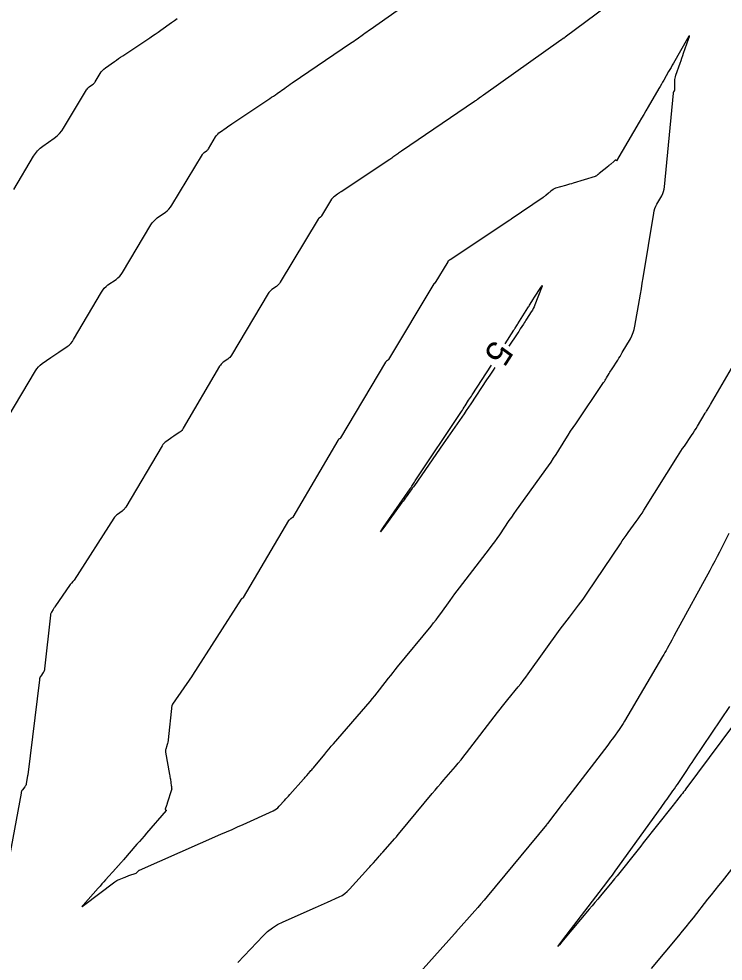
# Model space of a CAD drawing. Extents: x 1797419 to 1809236, y 248759 to 251512.
# Drawn here: x 1798800 to 1798966.9, y 249752.2 to 249975.6 of the extents above; entities that cross this region are included whole.
import ezdxf

# ---------------------------------------------------------------- set-up
doc = ezdxf.new("R2010")
doc.units = 0
doc.layers.add('33', color=7, linetype='Continuous')
doc.layers.add('34', color=7, linetype='Continuous')

msp = doc.modelspace()

# ---------------------------------------------------------------- linework, layer by layer
at = {"layer": '33'}
for points in [[(1798915.25, 249898.56), (1798917.32, 249901.79), (1798917.4, 249901.91), (1798917.48, 249902.03), (1798917.56, 249902.15), (1798917.63, 249902.27), (1798918.02, 249902.89), (1798918.17, 249903.13), (1798918.25, 249903.25), (1798920.65, 249907.06), (1798920.78, 249907.28), (1798920.92, 249907.49), (1798921.05, 249907.71), (1798921.19, 249907.92), (1798921.86, 249908.99), (1798922.26, 249909.63), (1798923.69, 249911.92), (1798923.92, 249912.25), (1798924.02, 249912.35), (1798924.01, 249912.21), (1798923.87, 249911.83), (1798922.3, 249907.77), (1798922.12, 249907.35), (1798921.92, 249906.93), (1798921.71, 249906.53), (1798921.47, 249906.14), (1798920.36, 249904.41), (1798920.17, 249904.12), (1798919.98, 249903.82), (1798919.79, 249903.53), (1798919.6, 249903.23), (1798918.85, 249902.06), (1798918.66, 249901.76), (1798918.47, 249901.47), (1798918.28, 249901.18), (1798918.09, 249900.88), (1798916.16, 249897.97)], [(1798912.85, 249892.97), (1798912.4, 249892.28), (1798911.64, 249891.13), (1798910.88, 249889.99), (1798907.13, 249884.32), (1798906.6, 249883.52), (1798906.06, 249882.72), (1798905.52, 249881.93), (1798904.98, 249881.14), (1798902.78, 249877.98), (1798902.24, 249877.19), (1798901.69, 249876.41), (1798901.14, 249875.62), (1798900.59, 249874.83), (1798893.74, 249864.98), (1798893.5, 249864.64), (1798893.26, 249864.3), (1798893.02, 249863.96), (1798892.78, 249863.62), (1798891.8, 249862.28), (1798891.55, 249861.94), (1798891.3, 249861.6), (1798891.06, 249861.27), (1798890.81, 249860.93), (1798886.51, 249855.03), (1798885.91, 249854.22), (1798885.7, 249853.95), (1798885.88, 249854.24), (1798886.45, 249855.08), (1798892.72, 249864.2), (1798892.83, 249864.36), (1798892.93, 249864.51), (1798893.04, 249864.67), (1798893.14, 249864.82), (1798893.76, 249865.76), (1798893.97, 249866.07), (1798904.9, 249882.51), (1798905.12, 249882.84), (1798905.34, 249883.16), (1798905.55, 249883.49), (1798905.76, 249883.82), (1798906.61, 249885.15), (1798906.83, 249885.48), (1798907.04, 249885.81), (1798907.25, 249886.14), (1798907.47, 249886.47), (1798912, 249893.52)]]:
    msp.add_lwpolyline(points, dxfattribs=at)
at = {"layer": '34'}
for points in [[(1798797.47, 249881.2), (1798803.92, 249892.14), (1798804.26, 249892.64), (1798804.64, 249893.09), (1798805.07, 249893.51), (1798805.54, 249893.87), (1798807.58, 249895.29), (1798808.06, 249895.62), (1798808.54, 249895.95), (1798809.02, 249896.28), (1798809.5, 249896.6), (1798811.43, 249897.91), (1798811.89, 249898.26), (1798812.3, 249898.65), (1798812.67, 249899.08), (1798812.98, 249899.56), (1798819.57, 249910.82), (1798819.89, 249911.3), (1798820.25, 249911.74), (1798820.66, 249912.13), (1798821.12, 249912.49), (1798823.04, 249913.81), (1798823.49, 249914.16), (1798823.9, 249914.56), (1798824.27, 249915), (1798824.59, 249915.48), (1798831.26, 249926.73), (1798831.58, 249927.21), (1798831.95, 249927.65), (1798832.36, 249928.04), (1798832.81, 249928.4), (1798834.72, 249929.74), (1798835.17, 249930.1), (1798835.58, 249930.49), (1798835.95, 249930.93), (1798836.27, 249931.41), (1798843.49, 249943.41), (1798843.58, 249943.55), (1798843.69, 249943.68), (1798843.81, 249943.79), (1798843.94, 249943.9), (1798844.48, 249944.29), (1798844.62, 249944.4), (1798844.73, 249944.52), (1798844.84, 249944.64), (1798844.93, 249944.78), (1798846.63, 249947.6), (1798846.87, 249947.94), (1798847.13, 249948.26), (1798847.42, 249948.54), (1798847.75, 249948.8), (1798849.1, 249949.77), (1798849.44, 249950.01), (1798849.79, 249950.24), (1798850.13, 249950.48), (1798850.48, 249950.71), (1798859.47, 249956.68), (1798859.91, 249956.98), (1798860.36, 249957.28), (1798860.8, 249957.59), (1798861.24, 249957.9), (1798863, 249959.15), (1798863.44, 249959.46), (1798863.88, 249959.77), (1798864.32, 249960.08), (1798864.77, 249960.38), (1798878.59, 249969.79), (1798878.98, 249970.06), (1798879.37, 249970.33), (1798879.76, 249970.6), (1798880.15, 249970.87), (1798881.69, 249971.97), (1798882.08, 249972.24), (1798882.47, 249972.51), (1798882.86, 249972.79), (1798883.24, 249973.06), (1798898.18, 249983.66)], [(1798944.22, 249982.2), (1798929.46, 249971.21), (1798929.38, 249971.15), (1798929.3, 249971.09), (1798929.22, 249971.03), (1798929.14, 249970.98), (1798928.81, 249970.75), (1798928.73, 249970.69), (1798928.65, 249970.63), (1798928.56, 249970.57), (1798928.48, 249970.52), (1798910.1, 249957.48), (1798909.93, 249957.35), (1798909.76, 249957.23), (1798909.59, 249957.11), (1798909.41, 249956.99), (1798908.73, 249956.5), (1798908.55, 249956.38), (1798908.38, 249956.26), (1798908.21, 249956.14), (1798908.03, 249956.02), (1798890.73, 249944.24), (1798890.49, 249944.08), (1798890.26, 249943.91), (1798890.02, 249943.75), (1798889.79, 249943.58), (1798888.86, 249942.92), (1798888.62, 249942.76), (1798888.39, 249942.59), (1798888.15, 249942.43), (1798887.91, 249942.27), (1798876.36, 249934.6), (1798876.16, 249934.46), (1798875.96, 249934.33), (1798875.76, 249934.19), (1798875.56, 249934.05), (1798874.78, 249933.49), (1798874.59, 249933.34), (1798874.42, 249933.18), (1798874.27, 249933), (1798874.14, 249932.8), (1798871.77, 249928.87), (1798871.71, 249928.79), (1798871.65, 249928.72), (1798871.58, 249928.65), (1798871.51, 249928.59), (1798871.19, 249928.36), (1798871.12, 249928.3), (1798871.05, 249928.24), (1798870.99, 249928.16), (1798870.93, 249928.08), (1798861.94, 249913.13), (1798861.75, 249912.85), (1798861.54, 249912.6), (1798861.31, 249912.38), (1798861.05, 249912.17), (1798859.96, 249911.4), (1798859.69, 249911.2), (1798859.46, 249910.97), (1798859.25, 249910.72), (1798859.07, 249910.44), (1798850.42, 249895.86), (1798850.23, 249895.58), (1798850.03, 249895.34), (1798849.79, 249895.11), (1798849.54, 249894.91), (1798848.45, 249894.16), (1798848.19, 249893.96), (1798847.96, 249893.74), (1798847.75, 249893.49), (1798847.57, 249893.22), (1798838.97, 249878.52), (1798838.79, 249878.25), (1798838.59, 249878.01), (1798838.36, 249877.79), (1798838.11, 249877.6), (1798837.03, 249876.87), (1798836.76, 249876.69), (1798836.5, 249876.51), (1798836.23, 249876.32), (1798835.96, 249876.14), (1798834.83, 249875.35), (1798834.56, 249875.15), (1798834.32, 249874.92), (1798834.11, 249874.66), (1798833.93, 249874.38), (1798825.33, 249859.82), (1798825.15, 249859.55), (1798824.95, 249859.3), (1798824.72, 249859.08), (1798824.46, 249858.87), (1798823.39, 249858.11), (1798823.13, 249857.91), (1798822.89, 249857.69), (1798822.68, 249857.45), (1798822.49, 249857.18), (1798813.1, 249842.53), (1798813.04, 249842.43), (1798812.97, 249842.34), (1798812.89, 249842.25), (1798812.81, 249842.17), (1798812.48, 249841.84), (1798812.39, 249841.76), (1798812.32, 249841.67), (1798812.24, 249841.58), (1798812.18, 249841.48), (1798808.53, 249836.2), (1798808.43, 249836.04), (1798808.32, 249835.89), (1798808.22, 249835.73), (1798808.12, 249835.57), (1798807.71, 249834.95), (1798807.62, 249834.79), (1798807.55, 249834.62), (1798807.5, 249834.44), (1798807.47, 249834.26), (1798806.1, 249821.51), (1798806.06, 249821.27), (1798805.99, 249821.04), (1798805.89, 249820.82), (1798805.76, 249820.61), (1798805.19, 249819.8), (1798805.07, 249819.59), (1798804.97, 249819.37), (1798804.89, 249819.14), (1798804.85, 249818.9), (1798802.1, 249796.35), (1798802.09, 249796.33), (1798802.09, 249796.32), (1798802.08, 249796.31), (1798802.08, 249796.29), (1798802.04, 249796.25), (1798802.03, 249796.23), (1798802.03, 249796.22), (1798802.02, 249796.21), (1798802.02, 249796.19), (1798801.74, 249794.26), (1798801.69, 249794.05), (1798801.62, 249793.85), (1798801.52, 249793.66), (1798801.4, 249793.49), (1798800.85, 249792.81), (1798800.72, 249792.63), (1798800.62, 249792.44), (1798800.55, 249792.24), (1798800.5, 249792.03), (1798796.22, 249768.53)], [(1798798.77, 249935.1), (1798803.46, 249943.01), (1798803.91, 249943.7), (1798804.43, 249944.32), (1798805.02, 249944.89), (1798805.67, 249945.4), (1798808.39, 249947.31), (1798809.04, 249947.82), (1798809.62, 249948.38), (1798810.15, 249949.01), (1798810.61, 249949.69), (1798816.05, 249958.74), (1798816.18, 249958.94), (1798816.33, 249959.12), (1798816.5, 249959.28), (1798816.68, 249959.43), (1798817.46, 249960), (1798817.65, 249960.15), (1798817.82, 249960.31), (1798817.97, 249960.49), (1798818.1, 249960.69), (1798819.27, 249962.63), (1798819.53, 249963.01), (1798819.81, 249963.35), (1798820.14, 249963.67), (1798820.49, 249963.95), (1798822.65, 249965.48), (1798823.13, 249965.82), (1798823.62, 249966.16), (1798824.11, 249966.49), (1798824.6, 249966.83), (1798831.02, 249971.09), (1798831.68, 249971.53), (1798832.33, 249971.98), (1798832.98, 249972.43), (1798833.63, 249972.88), (1798836.21, 249974.72), (1798836.85, 249975.17), (1798837.5, 249975.63)], [(1798851.93, 249751.87), (1798857.88, 249758.17), (1798858.94, 249759.2), (1798860.1, 249760.1), (1798861.33, 249760.88), (1798862.66, 249761.55), (1798870.31, 249764.91), (1798871.02, 249765.23), (1798871.73, 249765.54), (1798872.43, 249765.85), (1798873.13, 249766.17), (1798875.95, 249767.44), (1798876.63, 249767.79), (1798877.26, 249768.21), (1798877.85, 249768.68), (1798878.39, 249769.23), (1798882.89, 249774.23), (1798883.17, 249774.55), (1798883.45, 249774.86), (1798883.74, 249775.18), (1798884.02, 249775.5), (1798885.14, 249776.76), (1798885.43, 249777.08), (1798885.71, 249777.4), (1798885.99, 249777.72), (1798886.27, 249778.03), (1798888.54, 249780.62), (1798889.01, 249781.16), (1798889.48, 249781.7), (1798889.94, 249782.24), (1798890.4, 249782.79), (1798897.97, 249791.93), (1798898.65, 249792.74), (1798899.33, 249793.55), (1798900.01, 249794.35), (1798900.7, 249795.15), (1798903.46, 249798.34), (1798904.15, 249799.15), (1798904.82, 249799.96), (1798905.48, 249800.78), (1798906.13, 249801.61), (1798913.46, 249811.13), (1798914.05, 249811.9), (1798914.66, 249812.67), (1798915.27, 249813.43), (1798915.88, 249814.19), (1798918.36, 249817.2), (1798918.97, 249817.96), (1798919.57, 249818.73), (1798920.16, 249819.51), (1798920.74, 249820.3), (1798928.34, 249830.88), (1798928.87, 249831.6), (1798929.4, 249832.32), (1798929.93, 249833.04), (1798930.48, 249833.74), (1798932.66, 249836.57), (1798933.19, 249837.28), (1798933.72, 249838), (1798934.24, 249838.73), (1798934.74, 249839.46), (1798942.58, 249851.14), (1798943.04, 249851.81), (1798943.5, 249852.47), (1798943.96, 249853.13), (1798944.43, 249853.79), (1798946.33, 249856.41), (1798946.8, 249857.07), (1798947.26, 249857.74), (1798947.71, 249858.41), (1798948.14, 249859.09), (1798956.15, 249871.87), (1798956.54, 249872.48), (1798956.93, 249873.09), (1798957.33, 249873.7), (1798957.74, 249874.3), (1798959.45, 249876.82), (1798959.81, 249877.37), (1798960.17, 249877.93), (1798960.52, 249878.49), (1798960.86, 249879.05), (1798962.69, 249882.11), (1798962.79, 249882.28), (1798962.9, 249882.45), (1798963.01, 249882.62), (1798963.12, 249882.79), (1798963.56, 249883.46), (1798963.66, 249883.63), (1798963.77, 249883.81), (1798963.87, 249883.98), (1798963.98, 249884.15), (1798969.99, 249894.6)], [(1798968.3, 249853.58), (1798966.08, 249849.19), (1798965.51, 249848.1), (1798964.94, 249847.01), (1798964.37, 249845.92), (1798963.78, 249844.84), (1798955.8, 249830.26), (1798955.27, 249829.28), (1798954.74, 249828.3), (1798953.67, 249826.35), (1798953.4, 249825.87), (1798953.13, 249825.38), (1798952.85, 249824.9), (1798952.57, 249824.42), (1798943.54, 249809.06), (1798943.24, 249808.56), (1798942.94, 249808.08), (1798942.62, 249807.6), (1798942.29, 249807.13), (1798940.95, 249805.26), (1798940.61, 249804.8), (1798940.27, 249804.33), (1798939.93, 249803.87), (1798939.58, 249803.42), (1798931.17, 249792.45), (1798930.58, 249791.69), (1798929.99, 249790.92), (1798929.4, 249790.15), (1798928.81, 249789.38), (1798925.3, 249784.82), (1798925.28, 249784.79), (1798925.26, 249784.77), (1798925.24, 249784.75), (1798925.22, 249784.72), (1798925.15, 249784.63), (1798925.13, 249784.61), (1798925.11, 249784.59), (1798925.09, 249784.57), (1798925.07, 249784.54), (1798910.99, 249767.54), (1798910.26, 249766.67), (1798909.53, 249765.81), (1798908.79, 249764.95), (1798908.04, 249764.1), (1798903.61, 249759.07), (1798903.58, 249759.03), (1798903.55, 249759), (1798903.52, 249758.97), (1798903.49, 249758.93), (1798903.37, 249758.8), (1798903.35, 249758.77), (1798903.32, 249758.73), (1798903.29, 249758.7), (1798903.26, 249758.67), (1798893.75, 249748.09)], [(1798972.13, 249811.94), (1798958.09, 249793.02), (1798957.82, 249792.67), (1798957.55, 249792.31), (1798957.28, 249791.96), (1798957.01, 249791.61), (1798955.9, 249790.21), (1798955.63, 249789.87), (1798955.35, 249789.52), (1798955.08, 249789.17), (1798954.8, 249788.82), (1798948.01, 249780.22), (1798947.39, 249779.44), (1798946.78, 249778.66), (1798946.16, 249777.89), (1798945.54, 249777.11), (1798943.08, 249774), (1798942.46, 249773.23), (1798941.84, 249772.45), (1798941.21, 249771.69), (1798940.58, 249770.92), (1798937.86, 249767.68), (1798937.2, 249766.89), (1798936.54, 249766.09), (1798935.87, 249765.3), (1798935.21, 249764.51), (1798929.05, 249757.15), (1798928.11, 249756.04), (1798927.77, 249755.68), (1798928.05, 249756.09), (1798928.92, 249757.25), (1798939.33, 249770.83), (1798940.01, 249771.72), (1798940.69, 249772.61), (1798940.86, 249772.83), (1798941.03, 249773.05), (1798941.19, 249773.28), (1798941.36, 249773.51), (1798952.23, 249788.65), (1798952.58, 249789.14), (1798952.93, 249789.63), (1798953.28, 249790.12), (1798953.64, 249790.61), (1798955.05, 249792.58), (1798955.4, 249793.07), (1798955.75, 249793.57), (1798956.09, 249794.07), (1798956.43, 249794.57), (1798958.31, 249797.37), (1798958.73, 249798), (1798959.16, 249798.64), (1798959.59, 249799.27), (1798960.01, 249799.91), (1798968.52, 249812.57)], [(1798972.02, 249777.94), (1798966.68, 249771.19), (1798965.82, 249770.11), (1798964.97, 249769.03), (1798964.11, 249767.94), (1798963.26, 249766.86), (1798959.85, 249762.51), (1798958.99, 249761.43), (1798958.12, 249760.36), (1798957.25, 249759.29), (1798956.37, 249758.23), (1798949.87, 249750.45)]]:
    msp.add_lwpolyline(points, dxfattribs=at)
msp.add_lwpolyline([(1798942.24, 249895.12), (1798942.51, 249895.56), (1798942.78, 249896), (1798943.04, 249896.45), (1798944.95, 249899.76), (1798945.32, 249900.47), (1798945.62, 249901.21), (1798945.86, 249901.97), (1798946.03, 249902.76), (1798947.11, 249908.98), (1798947.33, 249910.28), (1798947.55, 249911.58), (1798947.77, 249912.89), (1798947.99, 249914.19), (1798950.48, 249929.53), (1798950.6, 249930.09), (1798950.76, 249930.63), (1798950.98, 249931.15), (1798951.24, 249931.66), (1798952.38, 249933.65), (1798952.64, 249934.16), (1798952.84, 249934.69), (1798952.98, 249935.23), (1798953.06, 249935.79), (1798955.16, 249957.98), (1798955.17, 249958.06), (1798955.19, 249958.13), (1798955.21, 249958.19), (1798955.25, 249958.26), (1798955.39, 249958.52), (1798955.43, 249958.59), (1798955.45, 249958.65), (1798955.46, 249958.72), (1798955.47, 249958.8), (1798955.49, 249960.81), (1798955.51, 249961.17), (1798955.55, 249961.52), (1798955.63, 249961.87), (1798955.73, 249962.21), (1798956.74, 249965.09), (1798956.95, 249965.68), (1798957.16, 249966.28), (1798957.37, 249966.87), (1798957.57, 249967.46), (1798958.74, 249970.8), (1798958.93, 249971.38), (1798958.94, 249971.59), (1798958.8, 249971.44), (1798958.48, 249970.92), (1798955.16, 249965.08), (1798954.88, 249964.58), (1798954.59, 249964.08), (1798954.31, 249963.57), (1798954.02, 249963.07), (1798952.88, 249961.06), (1798952.6, 249960.56), (1798952.31, 249960.06), (1798952.02, 249959.56), (1798951.73, 249959.06), (1798949.16, 249954.69), (1798948.64, 249953.79), (1798948.11, 249952.9), (1798947.59, 249952), (1798947.06, 249951.11), (1798941.69, 249941.96), (1798941.69, 249941.96), (1798941.69, 249941.95), (1798941.69, 249941.95), (1798941.69, 249941.95), (1798941.67, 249941.96), (1798941.66, 249941.96), (1798941.46, 249942.06), (1798941.43, 249942.07), (1798941.4, 249942.07), (1798941.37, 249942.07), (1798941.34, 249942.05), (1798941.19, 249941.92), (1798941.16, 249941.89), (1798941.12, 249941.86), (1798941.09, 249941.83), (1798941.05, 249941.8), (1798940.3, 249941.16), (1798940.16, 249941.04), (1798940.02, 249940.92), (1798939.88, 249940.81), (1798939.74, 249940.69), (1798937.58, 249938.91), (1798937.51, 249938.85), (1798937.43, 249938.79), (1798937.35, 249938.72), (1798937.27, 249938.66), (1798936.96, 249938.41), (1798936.88, 249938.35), (1798936.8, 249938.3), (1798936.71, 249938.26), (1798936.62, 249938.22), (1798931.42, 249936.64), (1798930.96, 249936.5), (1798930.51, 249936.37), (1798930.06, 249936.24), (1798929.61, 249936.11), (1798927.22, 249935.43), (1798927.06, 249935.38), (1798926.91, 249935.31), (1798926.76, 249935.22), (1798926.63, 249935.12), (1798926.1, 249934.7), (1798925.97, 249934.59), (1798925.84, 249934.48), (1798925.71, 249934.38), (1798925.58, 249934.27), (1798924.92, 249933.74), (1798924.77, 249933.62), (1798924.61, 249933.5), (1798924.45, 249933.38), (1798924.29, 249933.27), (1798916.69, 249928.09), (1798916.66, 249928.08), (1798916.63, 249928.06), (1798916.61, 249928.04), (1798916.58, 249928.02), (1798916.47, 249927.94), (1798916.44, 249927.92), (1798916.42, 249927.9), (1798916.39, 249927.89), (1798916.36, 249927.87), (1798902.24, 249918.48), (1798902.18, 249918.45), (1798902.13, 249918.41), (1798902.08, 249918.37), (1798902.02, 249918.34), (1798901.81, 249918.19), (1798901.76, 249918.15), (1798901.71, 249918.1), (1798901.67, 249918.05), (1798901.64, 249918), (1798898.6, 249912.96), (1798898.58, 249912.94), (1798898.57, 249912.92), (1798898.55, 249912.91), (1798898.53, 249912.89), (1798898.44, 249912.83), (1798898.42, 249912.81), (1798898.41, 249912.79), (1798898.39, 249912.77), (1798898.37, 249912.75), (1798887.61, 249894.85), (1798887.56, 249894.78), (1798887.5, 249894.71), (1798887.44, 249894.65), (1798887.38, 249894.6), (1798887.1, 249894.41), (1798887.03, 249894.35), (1798886.97, 249894.3), (1798886.92, 249894.23), (1798886.87, 249894.16), (1798876.24, 249876.23), (1798876.2, 249876.17), (1798876.15, 249876.11), (1798876.09, 249876.06), (1798876.03, 249876.01), (1798875.78, 249875.84), (1798875.72, 249875.79), (1798875.66, 249875.74), (1798875.62, 249875.68), (1798875.57, 249875.61), (1798864.96, 249857.47), (1798864.92, 249857.42), (1798864.88, 249857.37), (1798864.83, 249857.33), (1798864.78, 249857.29), (1798864.56, 249857.14), (1798864.51, 249857.1), (1798864.45, 249857.06), (1798864.4, 249857.03), (1798864.34, 249856.99), (1798864.11, 249856.83), (1798864.06, 249856.78), (1798864.01, 249856.74), (1798863.96, 249856.69), (1798863.93, 249856.63), (1798853.2, 249838.44), (1798853.17, 249838.4), (1798853.13, 249838.36), (1798853.09, 249838.32), (1798853.05, 249838.28), (1798852.87, 249838.16), (1798852.83, 249838.12), (1798852.79, 249838.09), (1798852.75, 249838.05), (1798852.72, 249838), (1798841.19, 249820.01), (1798841.18, 249820), (1798841.17, 249819.98), (1798841.16, 249819.97), (1798841.15, 249819.96), (1798841.11, 249819.92), (1798841.1, 249819.91), (1798841.09, 249819.9), (1798841.08, 249819.89), (1798841.07, 249819.87), (1798836.42, 249813.12), (1798836.4, 249813.11), (1798836.39, 249813.09), (1798836.38, 249813.07), (1798836.37, 249813.05), (1798836.32, 249812.98), (1798836.31, 249812.96), (1798836.3, 249812.94), (1798836.3, 249812.92), (1798836.29, 249812.9), (1798835.41, 249804.69), (1798835.4, 249804.57), (1798835.38, 249804.45), (1798835.35, 249804.33), (1798835.32, 249804.21), (1798835.19, 249803.75), (1798835.16, 249803.63), (1798835.13, 249803.52), (1798835.1, 249803.4), (1798835.06, 249803.28), (1798834.83, 249802.44), (1798834.79, 249802.26), (1798834.77, 249802.08), (1798834.77, 249801.9), (1798834.79, 249801.71), (1798835.72, 249796.43), (1798835.77, 249796.15), (1798835.81, 249795.87), (1798835.86, 249795.59), (1798835.9, 249795.31), (1798836.13, 249793.79), (1798836.14, 249793.71), (1798836.15, 249793.63), (1798836.16, 249793.55), (1798836.17, 249793.48), (1798836.21, 249793.16), (1798836.22, 249793.08), (1798836.22, 249793.01), (1798836.21, 249792.93), (1798836.19, 249792.85), (1798835.17, 249789.67), (1798835.12, 249789.52), (1798835.07, 249789.38), (1798835.03, 249789.23), (1798834.98, 249789.08), (1798834.7, 249788.21), (1798834.69, 249788.2), (1798834.69, 249788.19), (1798834.7, 249788.18), (1798834.71, 249788.17), (1798834.74, 249788.14), (1798834.75, 249788.13), (1798834.76, 249788.12), (1798834.77, 249788.12), (1798834.78, 249788.11), (1798834.89, 249788.01), (1798834.91, 249787.99), (1798834.92, 249787.97), (1798834.91, 249787.95), (1798834.9, 249787.93), (1798830.23, 249782.51), (1798829.67, 249781.86), (1798829.11, 249781.21), (1798828.55, 249780.56), (1798827.99, 249779.92), (1798824.8, 249776.21), (1798824.72, 249776.12), (1798824.64, 249776.03), (1798824.56, 249775.94), (1798824.48, 249775.85), (1798823.38, 249774.61), (1798823.27, 249774.49), (1798823.16, 249774.37), (1798823.06, 249774.25), (1798822.95, 249774.14), (1798820.56, 249771.47), (1798820.12, 249770.98), (1798819.69, 249770.5), (1798819.26, 249770.01), (1798818.82, 249769.53), (1798815.22, 249765.51), (1798814.96, 249765.2), (1798814.89, 249765.07), (1798815.03, 249765.12), (1798815.35, 249765.36), (1798822.72, 249770.97), (1798822.97, 249771.15), (1798823.23, 249771.31), (1798823.5, 249771.45), (1798823.78, 249771.57), (1798824.92, 249772.04), (1798825.21, 249772.15), (1798825.5, 249772.26), (1798825.78, 249772.37), (1798826.07, 249772.47), (1798827.79, 249773.07), (1798827.79, 249773.08), (1798827.8, 249773.08), (1798827.81, 249773.09), (1798827.82, 249773.09), (1798827.85, 249773.13), (1798827.86, 249773.14), (1798827.87, 249773.15), (1798828.26, 249773.56), (1798828.33, 249773.63), (1798828.4, 249773.69), (1798828.49, 249773.74), (1798828.57, 249773.78), (1798847.88, 249782.27), (1798849.21, 249782.86), (1798850.53, 249783.45), (1798851.85, 249784.04), (1798853.17, 249784.63), (1798860.24, 249787.82), (1798860.65, 249788.04), (1798861.03, 249788.29), (1798861.39, 249788.58), (1798861.72, 249788.91), (1798862.97, 249790.3), (1798863.28, 249790.65), (1798863.59, 249791), (1798863.9, 249791.34), (1798864.22, 249791.69), (1798867.47, 249795.35), (1798867.67, 249795.57), (1798867.86, 249795.8), (1798868.06, 249796.02), (1798868.26, 249796.24), (1798869.04, 249797.14), (1798869.24, 249797.36), (1798869.43, 249797.59), (1798869.63, 249797.81), (1798869.82, 249798.04), (1798872.51, 249801.29), (1798873.02, 249801.9), (1798873.53, 249802.52), (1798874.05, 249803.13), (1798874.58, 249803.73), (1798883.28, 249813.79), (1798883.85, 249814.45), (1798884.4, 249815.12), (1798884.95, 249815.8), (1798885.48, 249816.49), (1798887.61, 249819.25), (1798888.14, 249819.94), (1798888.68, 249820.62), (1798889.23, 249821.3), (1798889.78, 249821.98), (1798897.71, 249831.64), (1798898.3, 249832.38), (1798898.88, 249833.12), (1798899.45, 249833.87), (1798900.01, 249834.64), (1798902.22, 249837.71), (1798902.77, 249838.48), (1798903.33, 249839.24), (1798903.9, 249839.99), (1798904.48, 249840.74), (1798911.59, 249849.97), (1798912.21, 249850.78), (1798912.81, 249851.6), (1798913.39, 249852.42), (1798913.97, 249853.26), (1798916.23, 249856.64), (1798916.81, 249857.48), (1798917.38, 249858.32), (1798917.97, 249859.15), (1798918.56, 249859.97), (1798924.93, 249868.77), (1798925.55, 249869.64), (1798926.16, 249870.53), (1798926.76, 249871.43), (1798927.34, 249872.34), (1798929.63, 249876), (1798930.21, 249876.91), (1798930.79, 249877.82), (1798931.39, 249878.72), (1798931.99, 249879.61), (1798938.61, 249889.37), (1798938.78, 249889.64), (1798938.96, 249889.9), (1798939.12, 249890.17), (1798939.29, 249890.45), (1798939.94, 249891.54), (1798940.11, 249891.81), (1798940.27, 249892.08), (1798940.44, 249892.35), (1798940.61, 249892.62), (1798941.96, 249894.68)], close=True, dxfattribs=at)

# ---------------------------------------------------------------- texts
at = {"layer": '33'}
msp.add_text('5', height=6, rotation=237.2389, dxfattribs=at).set_placement((1798912.45, 249899.76))

doc.saveas('drawing.dxf')
